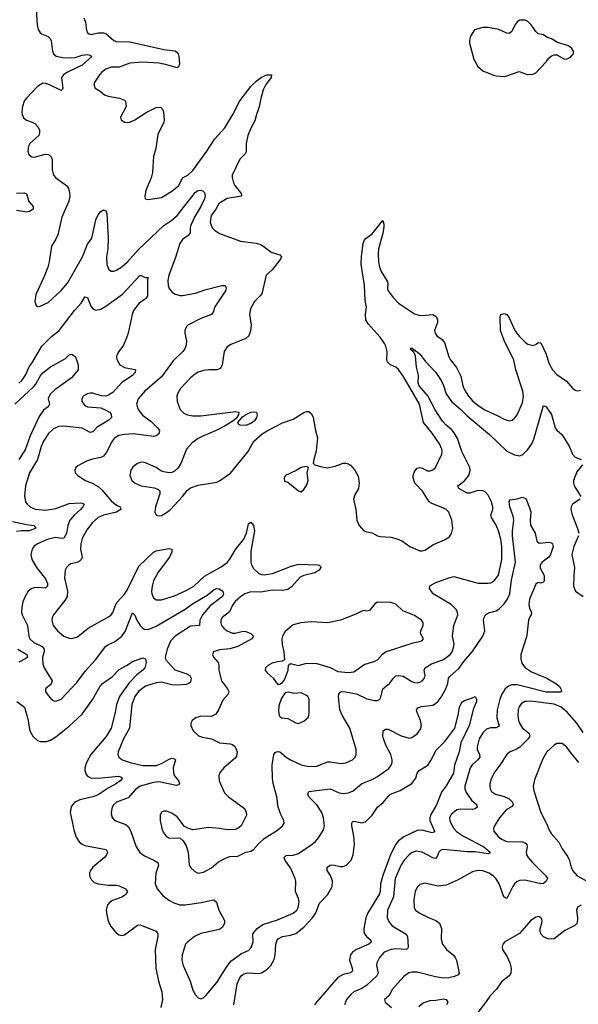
# Model space of a CAD drawing. Header units: inches. Extents: x 1550315 to 1685896, y 510706 to 640504.
# Tile 347 of 452: x 1636155 to 1640393, y 601795 to 609269. Entities that reach past the tile are written whole.
import ezdxf

# ---------------------------------------------------------------- set-up
doc = ezdxf.new("R2010")
doc.units = ezdxf.units.IN
doc.header["$MEASUREMENT"] = 0
doc.layers.add('B6630', color=7, linetype='Continuous')
doc.layers.add('B6640', color=7, linetype='Continuous')

msp = doc.modelspace()

# ---------------------------------------------------------------- linework, layer by layer
at = {"layer": 'B6630', "color": 5}
for points, elevation in [([(1636281.4, 609350), (1636286.6, 609230), (1636295.2, 609195.2), (1636309.5, 609169.5), (1636320.6, 609160.6), (1636370, 609140.9), (1636384.9, 609130), (1636393.4, 609110), (1636403.1, 609030), (1636411.8, 609010), (1636432.7, 608992.7), (1636481.4, 608981.4), (1636550, 608978.9), (1636577.3, 608982.7), (1636630, 608999.5), (1636670, 609003.9), (1636690, 608999.5), (1636703, 608990), (1636630, 608923.6), (1636518, 608870), (1636487.4, 608850), (1636471.6, 608830), (1636482.4, 608750), (1636479.5, 608740.5), (1636470, 608732.3), (1636376.9, 608776.9), (1636350, 608785.8), (1636330, 608786.6), (1636290, 608761.5), (1636206.7, 608673.3), (1636189.1, 608650), (1636175.3, 608610), (1636170.3, 608570), (1636173.1, 608550), (1636184.2, 608524.2), (1636206.3, 608506.3), (1636250, 608491.8), (1636270, 608480.3), (1636294.2, 608454.2), (1636305.7, 608430), (1636306, 608410), (1636299.5, 608390), (1636232.4, 608330), (1636221.7, 608310), (1636218, 608270), (1636225.5, 608245.5), (1636247.5, 608227.5), (1636265.7, 608225.7), (1636350, 608249), (1636370, 608246.3), (1636390, 608234.9), (1636402.4, 608210), (1636402.6, 608130), (1636412.4, 608090), (1636429.2, 608069.2), (1636509.1, 608009.1), (1636526.4, 607986.4), (1636534.3, 607954.3), (1636534.9, 607930), (1636527.5, 607892.5), (1636474.3, 607770), (1636443.4, 607636.6), (1636430, 607602.7), (1636395.8, 607550), (1636379.5, 607430), (1636368.9, 607390), (1636340.9, 607319.1), (1636276.8, 607183.2), (1636270.7, 607130), (1636279.8, 607099.8), (1636290, 607091), (1636310, 607093.4), (1636370, 607122.4), (1636470, 607213), (1636517.4, 607270), (1636631.3, 607470), (1636670, 607563.7), (1636701.8, 607610), (1636733.5, 607750), (1636750, 607786.7), (1636770, 607812), (1636790, 607824.4), (1636801.6, 607821.6), (1636810, 607817.3), (1636817, 607797), (1636827, 607610), (1636823, 607530), (1636813.8, 607470), (1636816.5, 607410), (1636831.9, 607371.9), (1636850, 607359.3), (1636870, 607359.5), (1636890, 607367.2), (1636930, 607393.7), (1636970, 607429), (1637056.2, 607523.8), (1637250, 607706.7), (1637310, 607747.1), (1637350, 607783), (1637490, 607958.7), (1637510, 607971.3), (1637530, 607975.7), (1637547.5, 607967.5), (1637556.4, 607956.4), (1637562.5, 607930), (1637556.1, 607910), (1637530, 607851.6), (1637484.4, 607775.6), (1637454.8, 607710), (1637448.8, 607690), (1637449.2, 607650), (1637434.6, 607630), (1637390, 607600.2), (1637370, 607569.7), (1637337.3, 607462.7), (1637287, 607330), (1637279, 607290), (1637282.2, 607250), (1637289.5, 607229.5), (1637310, 607202.3), (1637330, 607188.1), (1637370, 607175.5), (1637390, 607174.2), (1637490, 607193), (1637561.1, 607219), (1637690, 607252.4), (1637713.4, 607250), (1637722, 607230), (1637716.1, 607210), (1637634.9, 607090), (1637622.6, 607050), (1637610.2, 607029.8), (1637530, 607001.4), (1637430.6, 606950), (1637420.9, 606939.1), (1637408, 606910), (1637408.2, 606890), (1637421.1, 606830), (1637418.5, 606801.5), (1637407, 606770), (1637392, 606750), (1637320.1, 606679.9), (1637230, 606558.3), (1637105.7, 606450), (1637053.1, 606390), (1637041.7, 606350), (1637054.3, 606310), (1637087.7, 606267.7), (1637150, 606220.2), (1637201.3, 606170), (1637214.9, 606150), (1637210, 606126), (1637190.8, 606110), (1637174.1, 606105.9), (1637015.6, 606124.4), (1636950, 606120.6), (1636908.4, 606111.6), (1636872.9, 606090), (1636856.5, 606070), (1636814.8, 605985.2), (1636790, 605956.1), (1636770, 605946), (1636706.4, 605933.6), (1636661.7, 605918.3), (1636596.7, 605883.3), (1636581, 605870), (1636574, 605850), (1636577.3, 605830), (1636595.5, 605810), (1636655.5, 605770), (1636710, 605748.1), (1636750, 605725.2), (1636779.2, 605699.2), (1636850, 605617.6), (1636890, 605583.7), (1636917.3, 605570), (1636922, 605550), (1636890.8, 605530), (1636790, 605506.9), (1636750.7, 605489.3), (1636707, 605453), (1636663.9, 605396.1), (1636629.6, 605330.4), (1636618.3, 605290), (1636616.6, 605250), (1636628.1, 605190), (1636621.8, 605170), (1636610, 605157.7), (1636591.3, 605148.7), (1636542.8, 605137.2), (1636530.6, 605130), (1636510.3, 605109.7), (1636499.5, 605090), (1636494.6, 605030), (1636517.4, 604930), (1636514.3, 604890), (1636498.8, 604861.2), (1636412.4, 604750), (1636402, 604730), (1636399.5, 604710), (1636408.7, 604670), (1636442.4, 604630), (1636490.7, 604590), (1636530, 604574), (1636550, 604572.4), (1636594.9, 604585.1), (1636674, 604650), (1636830, 604735.6), (1636848, 604750), (1636861.7, 604770), (1636883.5, 604830), (1636893.8, 604846.2), (1636950, 604907.9), (1636970, 604938.3), (1637060.3, 605119.7), (1637170, 605226.7), (1637190, 605236), (1637290, 605254.4), (1637310.5, 605250), (1637310.3, 605230), (1637292.8, 605190), (1637205.7, 605074.3), (1637171.3, 605010), (1637159.7, 604970), (1637156.5, 604930), (1637158.5, 604910), (1637170, 604880.5), (1637190, 604864.6), (1637230, 604865.8), (1637330, 604896.5), (1637422.1, 604937.9), (1637476.4, 604970), (1637556.3, 605043.7), (1637684.6, 605115.4), (1637730, 605148.7), (1637750, 605174.4), (1637792.2, 605247.8), (1637855, 605325), (1637876.4, 605370), (1637890, 605441), (1637910, 605455.5), (1637930.2, 605430), (1637935.8, 605390), (1637910, 605235.3), (1637907.8, 605150), (1637913.8, 605130), (1637930, 605103.6), (1637970, 605065.2), (1637990, 605056.8), (1638010, 605054.8), (1638074.5, 605065.5), (1638210, 605118.5), (1638270, 605135.6), (1638414, 605130), (1638427.1, 605127.1), (1638436.8, 605116.8), (1638438.8, 605110), (1638427.3, 605090), (1638394, 605070), (1638310, 605050.9), (1638282.5, 605037.5), (1638216.9, 604963.1), (1638190, 604943.5), (1638150, 604935), (1638070, 604939.5), (1637984.3, 604924.3), (1637910, 604925.5), (1637863.7, 604910), (1637830, 604888.7), (1637790, 604852.3), (1637770, 604824.2), (1637746.4, 604773.6), (1637691.7, 604730), (1637681.3, 604710), (1637680.2, 604690), (1637686.9, 604670), (1637703.2, 604650), (1637730, 604628.6), (1637770, 604612), (1637790, 604611.1), (1637850, 604626.5), (1637870, 604625.4), (1637908.2, 604610), (1637928.5, 604590), (1637915.8, 604570), (1637809.6, 604510.5), (1637750, 604494.2), (1637670, 604484.7), (1637626, 604470), (1637617.3, 604450), (1637624.9, 604430), (1637660.3, 604390), (1637665.7, 604370), (1637665.7, 604330), (1637686.3, 604250), (1637733.1, 604190), (1637742.6, 604170), (1637737, 604150), (1637695.5, 604104.5), (1637664, 604030), (1637642.4, 603997.6), (1637610, 603978.7), (1637530, 603982.4), (1637491, 603970), (1637462.8, 603950), (1637453.4, 603930), (1637454.4, 603910), (1637470.4, 603870), (1637512.3, 603832.3), (1637542.4, 603822.4), (1637610, 603810.3), (1637670, 603779.5), (1637753.1, 603773.1), (1637770, 603767), (1637790.3, 603750), (1637805.7, 603710), (1637800.5, 603679.5), (1637790, 603662.9), (1637704.9, 603590), (1637670.8, 603550), (1637664.9, 603530), (1637667.7, 603490), (1637710, 603400.7), (1637740.7, 603370), (1637861.7, 603281.7), (1637873.9, 603253.9), (1637876, 603230), (1637834.4, 603150), (1637810.2, 603129.8), (1637790, 603122.3), (1637730, 603119.8), (1637668, 603130), (1637590, 603136), (1637470, 603119.7), (1637431, 603131), (1637405.3, 603145.3), (1637350, 603218.7), (1637310, 603246), (1637270, 603259.6), (1637250, 603260.9), (1637230, 603253.2), (1637220.5, 603230), (1637220.4, 603190), (1637232.4, 603130), (1637242.5, 603102.5), (1637266, 603070), (1637290, 603055.3), (1637370, 603059.3), (1637396.7, 603036.7), (1637418.5, 602998.5), (1637434.4, 602950), (1637442, 602850), (1637453, 602830), (1637482.9, 602802.9), (1637510, 602790.4), (1637550, 602797.6), (1637609.3, 602830), (1637664.7, 602875.2), (1637715.5, 602904.5), (1637750, 602915.6), (1637810, 602919.6), (1637870, 602950.4), (1637910, 602957.1), (1637930, 602970.5), (1637966.7, 603013.3), (1638010, 603052.4), (1638110, 603115.5), (1638149.4, 603150), (1638160.9, 603170), (1638159.5, 603190), (1638135.4, 603235.4), (1638116.9, 603290), (1638106, 603370), (1638078.5, 603470), (1638073.1, 603510), (1638070.7, 603610), (1638082.8, 603690), (1638093, 603707), (1638110, 603714.9), (1638130, 603710.2), (1638176.9, 603670), (1638210, 603649.2), (1638290, 603611.4), (1638350, 603599.6), (1638410, 603603.1), (1638490, 603634), (1638510, 603635.3), (1638590, 603621.5), (1638630, 603627.6), (1638680.9, 603650), (1638699.5, 603670), (1638707.3, 603690), (1638707.3, 603730), (1638661, 603890), (1638601.8, 603990), (1638585, 604030), (1638574.4, 604130), (1638577.2, 604150), (1638590, 604166.3), (1638611, 604170), (1638710, 604150.8), (1638790, 604113.6), (1638850, 604099.6), (1638870, 604101.3), (1638888.1, 604111.9), (1638894.9, 604125.1), (1638911.1, 604190), (1638962, 604230), (1638990.7, 604269.3), (1639010, 604287.4), (1639030, 604291.3), (1639064.5, 604284.4), (1639130, 604244.4), (1639150, 604237.3), (1639170, 604235.3), (1639190, 604239.6), (1639210, 604250.4), (1639226.6, 604270), (1639232.1, 604290), (1639224.2, 604330), (1639232.1, 604350), (1639280.5, 604379.5), (1639370, 604412.8), (1639421.6, 604450), (1639435.2, 604470), (1639449, 604510), (1639451.2, 604531.2), (1639439.8, 604590), (1639440.4, 604610), (1639449.8, 604670.2), (1639478.7, 604750), (1639476.8, 604770), (1639468.4, 604790), (1639428, 604830), (1639291.8, 604910), (1639265.1, 604950), (1639268, 604972), (1639306.5, 604993.5), (1639410, 605033.1), (1639450, 605041.2), (1639632.6, 604992.6), (1639710, 604990.8), (1639730, 604994.6), (1639752.8, 605007.2), (1639786.7, 605053.3), (1639814.1, 605170), (1639812.6, 605270), (1639804.7, 605324.7), (1639788.6, 605388.6), (1639770, 605433), (1639735.3, 605490), (1639730.9, 605510), (1639745.7, 605550), (1639746, 605570), (1639734.6, 605610), (1639710, 605658.7), (1639690, 605682), (1639672, 605692), (1639630, 605695.7), (1639570, 605673.8), (1639550, 605674.8), (1639486, 605710), (1639478.4, 605730), (1639530, 605767.7), (1639561.8, 605810), (1639573.2, 605846.8), (1639569.8, 605870), (1639510.3, 605990.3), (1639475.8, 606090), (1639452.6, 606132.6), (1639435.1, 606155.1), (1639390, 606191.3), (1639362.2, 606222.2), (1639308.3, 606308.3), (1639252.9, 606412.9), (1639186.4, 606490), (1639179, 606510), (1639180.2, 606570), (1639167, 606630), (1639157.6, 606717.6), (1639145.3, 606745.3), (1639137.2, 606750), (1639138, 606758), (1639130, 606759), (1639121.2, 606770), (1639123.7, 606776.3), (1639130, 606777.3), (1639141, 606770), (1639142, 606762), (1639150, 606762.8), (1639154.7, 606754.7), (1639170, 606748), (1639190, 606730.3), (1639233, 606673), (1639313, 606590), (1639353.8, 606530), (1639371.8, 606491.8), (1639391.6, 606430), (1639431.4, 606371.4), (1639503, 606310), (1639550, 606261.7), (1639719.6, 606119.6), (1639850, 605994), (1639910, 605964.9), (1639950, 605959), (1639972.5, 605967.5), (1640000, 605996.2)], 560), ([(1636643, 609283), (1636655.6, 609250), (1636661.3, 609190), (1636670.2, 609170.2), (1636681.1, 609161.1), (1636696.5, 609156.5), (1636750.6, 609169.4), (1636790, 609169.5), (1636810, 609163), (1636870, 609111.6), (1636890, 609103.8), (1636990, 609100.1), (1637250, 609042.1), (1637332.3, 609032.3), (1637345.5, 609025.5), (1637356.4, 609010), (1637363.8, 608990), (1637368.1, 608931.9), (1637360.7, 608910), (1637350, 608903.6), (1637261.2, 608930), (1637210, 608938.2), (1637086.3, 608946.3), (1636990, 608939.8), (1636910, 608909.7), (1636850, 608908.2), (1636810, 608893.3), (1636778, 608870), (1636760.5, 608850), (1636720.7, 608790), (1636719.1, 608770), (1636726.8, 608750), (1636766.4, 608726.4), (1636798.7, 608698.7), (1636827.5, 608687.5), (1636913.7, 608673.7), (1636950, 608658.8), (1636958.8, 608650), (1636962.8, 608610), (1636918.8, 608530), (1636926, 608510), (1636950, 608491), (1636970, 608487.3), (1636990, 608490.8), (1637030, 608508), (1637115.8, 608564.2), (1637190, 608602.4), (1637224.5, 608604.5), (1637239.1, 608590), (1637245.5, 608570), (1637252.5, 608507.5), (1637248.2, 608490), (1637202.4, 608397.6), (1637188.3, 608291.7), (1637169.2, 608230), (1637163.2, 608110), (1637152, 608068), (1637113.2, 607973.2), (1637105.5, 607930), (1637108, 607908), (1637130, 607904), (1637230, 607920.3), (1637310, 607967.4), (1637363, 608010), (1637390.7, 608069.3), (1637431.2, 608090), (1637470, 608124.7), (1637575.3, 608270), (1637635.8, 608364.2), (1637710.7, 608449.3), (1637772.8, 608550), (1637825.8, 608654.2), (1637910, 608761.8), (1637950, 608801.8), (1637990, 608833), (1638030, 608851.2), (1638064.7, 608850), (1638063.1, 608830), (1638022.4, 608777.6), (1638002.6, 608737.4), (1637983.8, 608670), (1637972.8, 608607.2), (1637951.4, 608550), (1637939.1, 608500.9), (1637910, 608446.6), (1637886.7, 608390), (1637873.4, 608330), (1637874.1, 608265.9), (1637866.5, 608250), (1637825.4, 608210), (1637768.4, 608090), (1637766.7, 608070), (1637777.1, 608030), (1637786.8, 608010), (1637836.5, 607950), (1637837.1, 607930), (1637730, 607912.4), (1637677.7, 607882.3), (1637665.3, 607870), (1637643.2, 607830), (1637610, 607785.6), (1637604.2, 607770), (1637601.1, 607730), (1637614.9, 607690), (1637632.7, 607670), (1637670, 607645.7), (1637830, 607588.4), (1637950, 607571.3), (1637982.3, 607562.3), (1638008.3, 607548.3), (1638063.6, 607503.6), (1638130, 607483), (1638140.4, 607470), (1638134.9, 607450), (1638071.8, 607370), (1638025.5, 607330), (1637991.1, 607188.9), (1637978.4, 607170), (1637935.5, 607130), (1637905.8, 607074.2), (1637898, 607030), (1637910.7, 606950), (1637906.2, 606906.2), (1637893.7, 606870), (1637870, 606848.7), (1637757.3, 606802.7), (1637730, 606786.6), (1637706.7, 606750), (1637692.3, 606647.7), (1637678.2, 606621.8), (1637650.2, 606609.8), (1637590, 606610.9), (1637550, 606605.3), (1637510, 606593.3), (1637490, 606581.7), (1637450.4, 606550), (1637375.3, 606470), (1637353.7, 606430), (1637348.5, 606410), (1637350.4, 606370), (1637372.4, 606310), (1637401.6, 606281.6), (1637428.4, 606268.4), (1637470, 606260.7), (1637530, 606261), (1637795.6, 606295.6), (1637818, 606290), (1637816, 606270), (1637797.5, 606242.5), (1637776.1, 606223.9), (1637714.8, 606185.2), (1637645.7, 606150), (1637548.9, 606110), (1637510, 606089.8), (1637464, 606056), (1637420.8, 606010), (1637378.9, 605901.1), (1637355.2, 605864.8), (1637330, 605841.1), (1637310, 605831.1), (1637290, 605829.6), (1637250, 605835.6), (1637225.1, 605845.1), (1637190, 605869.4), (1637110, 605905.6), (1637090, 605909.6), (1637070, 605907), (1637050, 605900.9), (1637032.1, 605887.9), (1637010.4, 605869.6), (1636999.1, 605850), (1636990.6, 605810), (1637004.9, 605770), (1637030.8, 605750), (1637076, 605730), (1637175.8, 605715.8), (1637204.4, 605704.4), (1637215.2, 605695.2), (1637218.8, 605690), (1637218, 605670), (1637186, 605570), (1637180.5, 605530), (1637190, 605507.7), (1637210, 605502.4), (1637230, 605505.7), (1637270, 605527.6), (1637298.9, 605550), (1637390, 605648.4), (1637425.9, 605694.1), (1637450, 605714.4), (1637510, 605736.5), (1637650, 605759.5), (1637670, 605768.7), (1637754.1, 605825.9), (1637887.7, 605992.3), (1637931, 606069), (1637995.3, 606124.7), (1638032, 606148), (1638150, 606207.7), (1638230, 606235.5), (1638310, 606287.3), (1638330, 606294.8), (1638350, 606294.8), (1638370, 606278), (1638382.8, 606250), (1638399.1, 606150), (1638415.2, 606095.2), (1638405.8, 605994.2), (1638386, 605930), (1638382, 605902), (1638394, 605890), (1638436.8, 605876.8), (1638490, 605868), (1638550, 605880.5), (1638610, 605902), (1638630, 605902), (1638650, 605897.3), (1638666.2, 605886.2), (1638698.8, 605850), (1638723.5, 605803.5), (1638731, 605750), (1638726, 605710), (1638696.8, 605663.2), (1638688.2, 605630), (1638704.6, 605550), (1638713.8, 605470), (1638731.5, 605430), (1638767.2, 605390), (1638790, 605380.2), (1638830, 605374.4), (1638870, 605351.3), (1638890, 605344.9), (1638970, 605339.6), (1639026.3, 605326.3), (1639060.5, 605310), (1639116.3, 605270), (1639190, 605235.8), (1639210, 605235.8), (1639230, 605242.6), (1639293.7, 605286.3), (1639379, 605321), (1639415.8, 605344.2), (1639431.5, 605368.5), (1639440.5, 605410), (1639435.1, 605470), (1639410, 605529.5), (1639390, 605549.7), (1639370, 605561.7), (1639277.8, 605597.8), (1639260.7, 605610), (1639212.6, 605690), (1639152.8, 605750), (1639140.4, 605790), (1639141.1, 605810), (1639150, 605838.8), (1639170, 605863.8), (1639190, 605868.5), (1639210, 605864.9), (1639250, 605844.9), (1639270, 605845.3), (1639290, 605852.4), (1639309.6, 605870), (1639357.7, 605970), (1639361, 605990), (1639358, 606010), (1639339.2, 606050), (1639285.3, 606130), (1639218.4, 606210), (1639188.5, 606350), (1639070, 606555.6), (1639030, 606613.3), (1639009.5, 606630), (1638967.3, 606650), (1638946.3, 606670), (1638941.7, 606690), (1638943.1, 606750), (1638934.2, 606790), (1638924.1, 606810), (1638890, 606859.8), (1638799.1, 606959), (1638782, 606990), (1638778.8, 607030), (1638787.3, 607087.3), (1638776.6, 607136.6), (1638772, 607250), (1638746.6, 607413.4), (1638748.1, 607471.9), (1638760.4, 607570), (1638770, 607594), (1638783.7, 607610), (1638830, 607643.8), (1638910, 607744.7), (1638917.7, 607717.7), (1638917.3, 607697.3), (1638910, 607646), (1638878, 607530), (1638874.5, 607490), (1638877.4, 607430), (1638884.6, 607390), (1638896.9, 607356.9), (1638944.1, 607284.1), (1638948.4, 607270), (1638945.9, 607225.9), (1638952, 607210), (1638990, 607159.6), (1639030, 607116.5), (1639150, 607037.3), (1639186, 607026), (1639210, 607023.9), (1639290, 607031.6), (1639314.9, 607014.9), (1639324.2, 606990), (1639324.2, 606970), (1639302.3, 606910), (1639307, 606890), (1639320.5, 606870), (1639361, 606841), (1639378.8, 606818.8), (1639410.2, 606710), (1639420.9, 606690), (1639470, 606628.4), (1639502.4, 606562.4), (1639518.5, 606490), (1639530, 606459.5), (1639559.3, 606410), (1639590, 606375.4), (1639630, 606342.5), (1639680.3, 606310), (1639783, 606263), (1639830, 606236), (1639870, 606224.6), (1639891.8, 606230), (1639910, 606243.7), (1639930, 606268.4), (1639970, 606360.7), (1639977.1, 606410), (1639972.5, 606450), (1639920.7, 606610), (1639904.2, 606684.2), (1639830, 606833.3), (1639803.7, 606910), (1639799.5, 607010), (1639806.6, 607030), (1639830, 607039.3), (1639850, 607030.4), (1639870, 607006), (1639911.2, 606910), (1639941.8, 606870), (1639990, 606821.5), (1640000, 606813.9)], 580), ([(1640000, 609260.3), (1639990, 609266), (1639950, 609264.5), (1639930, 609253.2), (1639911.7, 609228.3), (1639890, 609179.3), (1639870, 609164.5), (1639850, 609167.6), (1639790, 609194.3), (1639710.5, 609209.5), (1639670, 609209.2), (1639606.8, 609193.2), (1639574.8, 609145.2), (1639567.3, 609112.7), (1639567.3, 609090), (1639600.7, 608970), (1639630, 608914.8), (1639670, 608881.6), (1639750, 608847.7), (1639770, 608842), (1639830, 608838), (1639850, 608842), (1639945.2, 608874.8), (1640000, 608856.1)], 620), ([(1636130, 607952), (1636190, 607954), (1636206.1, 607946.1), (1636224.7, 607890), (1636258.7, 607850), (1636257.6, 607830), (1636230, 607812.3), (1636210, 607807.9), (1636130, 607819.5)], 540), ([(1636149.8, 606510), (1636171.4, 606530), (1636198.4, 606570), (1636226.4, 606633.6), (1636252.9, 606670), (1636324.1, 606790), (1636397.1, 606862.9), (1636455, 606910), (1636570, 607060.3), (1636622.6, 607117.4), (1636650, 607164.9), (1636670, 607160.7), (1636694.6, 607094.6), (1636710, 607073.4), (1636730, 607064), (1636770, 607071.1), (1636810, 607095.2), (1636934.7, 607185.3), (1637070, 607330.7), (1637110, 607311.3), (1637130.8, 607310.8), (1637124.7, 607295.3), (1637124.2, 607170), (1637110.5, 607150), (1637062.9, 607117.1), (1637019.7, 607060.3), (1637008.1, 607030), (1636977.7, 606890), (1636966, 606854), (1636942.7, 606797.3), (1636907.2, 606750), (1636895.3, 606730), (1636890.3, 606710), (1636891.8, 606690), (1636914, 606650), (1636949.3, 606629.3), (1637030, 606614.4), (1637034.4, 606610), (1637030.3, 606590), (1637010, 606567.7), (1636930, 606513.8), (1636860.7, 606439.3), (1636830, 606418.3), (1636810, 606412.2), (1636773.3, 606413.3), (1636710, 606433.5), (1636690, 606434), (1636670, 606429.6), (1636637.3, 606410), (1636626, 606390), (1636626.7, 606370), (1636650, 606340.4), (1636670, 606329.2), (1636770, 606321.8), (1636810, 606305.8), (1636837, 606290), (1636850, 606274.4), (1636851.5, 606250), (1636832.2, 606230), (1636743.5, 606176.5), (1636710, 606141), (1636690, 606135.1), (1636630, 606167.3), (1636490, 606182.9), (1636450, 606181.8), (1636410, 606161.5), (1636372.9, 606127.2), (1636336.5, 606070), (1636319.4, 606030), (1636289.4, 605930), (1636230.1, 605829.9), (1636199.4, 605730), (1636192, 605652), (1636199, 605610), (1636211.7, 605590), (1636234.4, 605570), (1636273.4, 605553.4), (1636350, 605546.3), (1636430, 605559.5), (1636530, 605596.1), (1636620.2, 605600.2), (1636630, 605599.6), (1636644.9, 605590), (1636635.2, 605570), (1636617.1, 605550), (1636571, 605510), (1636536, 605470), (1636520.2, 605430), (1636510, 605367.3), (1636490, 605334.2), (1636470, 605329.8), (1636430, 605338.8), (1636370, 605325), (1636290.3, 605290), (1636263.6, 605270), (1636249.1, 605250), (1636239.1, 605210), (1636248.3, 605170), (1636283.5, 605110), (1636350, 605024.9), (1636365.7, 604990), (1636366.7, 604970), (1636350, 604954.2), (1636290, 604959.6), (1636264.2, 604955.8), (1636247.2, 604950), (1636220.2, 604930), (1636195.5, 604890), (1636179.5, 604850), (1636170.8, 604810), (1636169.5, 604770), (1636173.2, 604750), (1636214.2, 604670), (1636223.7, 604590), (1636231.8, 604570), (1636261.7, 604541.8), (1636325.2, 604510), (1636340.5, 604490), (1636340.8, 604470), (1636328.3, 604430), (1636330, 604376.3), (1636343.5, 604343.5), (1636400.7, 604250), (1636395.2, 604224.8), (1636351.3, 604190), (1636350.8, 604170), (1636370, 604138.8), (1636390, 604117.3), (1636410, 604102), (1636430, 604096.3), (1636470, 604110.6), (1636590, 604238), (1636654, 604326), (1636731.1, 604408.9), (1636807.9, 604512.1), (1636830, 604526.8), (1636875, 604545), (1636930.4, 604589.6), (1636954.8, 604625.2), (1637010, 604767.3), (1637030, 604748.2), (1637044.8, 604710), (1637070, 604669.2), (1637090, 604649.2), (1637102.9, 604642.9), (1637130, 604640.6), (1637190, 604666), (1637410, 604792.9), (1637466.6, 604833.4), (1637578.4, 604901.6), (1637630, 604943), (1637650, 604950.8), (1637668.1, 604948.1), (1637695.3, 604930), (1637701.8, 604910), (1637694.6, 604890), (1637601.6, 604818.4), (1637541.1, 604750), (1637521.7, 604710), (1637518.4, 604670), (1637450, 604664.6), (1637333.6, 604590), (1637300.1, 604550), (1637273.8, 604490), (1637260.2, 604430), (1637263.5, 604410), (1637333, 604333), (1637422.8, 604302.8), (1637445.7, 604290), (1637455.5, 604270), (1637450, 604240.7), (1637439.3, 604230), (1637417.1, 604222.9), (1637350, 604217.9), (1637310, 604220.8), (1637230, 604238.9), (1637190, 604235.9), (1637110, 604210.6), (1637056.5, 604170), (1637028.6, 604130), (1637007.1, 604070), (1636987.8, 603890), (1636943.8, 603810), (1636902.8, 603710), (1636900.3, 603690), (1636908.2, 603670), (1636933, 603650), (1636993, 603630), (1637090, 603606.8), (1637192.4, 603607.6), (1637236, 603624), (1637290, 603655.8), (1637310, 603663.1), (1637330, 603659.1), (1637337.1, 603650), (1637320.3, 603590), (1637322.8, 603550), (1637330.3, 603530), (1637360.3, 603490), (1637368, 603470), (1637359.9, 603460.1), (1637344.7, 603455.3), (1637210, 603483), (1637170, 603478), (1637070, 603449.8), (1637034.2, 603425.8), (1636977.2, 603362.8), (1636888.8, 603330), (1636867.8, 603310), (1636857.8, 603290), (1636848.9, 603250), (1636855.4, 603215.4), (1636870, 603197.6), (1636890, 603183.6), (1636959.5, 603159.5), (1636980.7, 603140.7), (1636995, 603115), (1637039.7, 602990), (1637067.7, 602947.7), (1637101.3, 602921.3), (1637172.4, 602890), (1637203.1, 602870), (1637207.9, 602850), (1637189.2, 602790), (1637184.2, 602710), (1637198, 602670), (1637241.1, 602621.1), (1637285.9, 602585.9), (1637323.7, 602563.7), (1637370, 602550.2), (1637410, 602549.2), (1637532.4, 602567.6), (1637628.2, 602588.2), (1637648.7, 602568.7), (1637665.3, 602510), (1637708.5, 602430), (1637708.5, 602410), (1637697.2, 602382.8), (1637670, 602362.9), (1637530, 602332.8), (1637482.4, 602310), (1637430, 602269.4), (1637413, 602250), (1637387.6, 602170), (1637386.5, 602130), (1637395.3, 602090), (1637447.4, 601970), (1637470, 601902.8), (1637490, 601866), (1637510, 601842.8), (1637530, 601837.3), (1637539.5, 601840.5), (1637550, 601844), (1637570, 601862.8), (1637650, 601960.4), (1637723.4, 602076.6), (1637758.3, 602121.7), (1637839.1, 602180.9), (1637890, 602203.8), (1637903.8, 602216.2), (1637913.3, 602230), (1637927.3, 602270), (1637925.1, 602330), (1637956, 602370), (1638000.6, 602399.4), (1638110, 602435.4), (1638230, 602486), (1638257.4, 602510), (1638268.8, 602530), (1638275.2, 602570), (1638270, 602598), (1638248.5, 602650), (1638249.7, 602729.7), (1638245.4, 602750), (1638209.6, 602830), (1638170, 602887.3), (1638162.4, 602910), (1638176.3, 602923.7), (1638230, 602926.9), (1638270, 602939.6), (1638375.4, 603010), (1638399.7, 603030), (1638422, 603058), (1638460.8, 603119.2), (1638468.5, 603150), (1638459.8, 603210), (1638447.7, 603250), (1638410, 603308), (1638349.7, 603370), (1638340.5, 603390), (1638349.3, 603410), (1638510, 603431.3), (1638578.9, 603398.9), (1638610, 603394.9), (1638650, 603399.6), (1638685.3, 603414.7), (1638751.8, 603470), (1638830, 603501.2), (1638870, 603523.2), (1638955.7, 603584.3), (1638974.3, 603610), (1638980.4, 603630), (1638980.4, 603650), (1638970.9, 603690), (1638935.5, 603755.5), (1638914.6, 603810), (1638909.8, 603830.2), (1638914, 603870), (1638930, 603884), (1638950, 603882.9), (1639050, 603832.2), (1639110, 603816), (1639130, 603819.3), (1639170, 603848), (1639197, 603883), (1639204.7, 603910), (1639196, 603950), (1639169.8, 604010), (1639166.9, 604030), (1639174.7, 604045.2), (1639203.6, 604056.4), (1639290, 604066.2), (1639310, 604076.9), (1639330, 604095.5), (1639353.4, 604126.6), (1639388.4, 604190), (1639403.2, 604230), (1639409.8, 604270), (1639417.7, 604282.3), (1639490, 604346.4), (1639524, 604396), (1639587.8, 604470), (1639669.8, 604590), (1639685.1, 604630), (1639675.1, 604710), (1639678.5, 604730), (1639688.5, 604750), (1639713.1, 604766.9), (1639770, 604782.4), (1639790, 604793.6), (1639830, 604833.6), (1639853.6, 604866.4), (1639873, 604910), (1639886.2, 605013.8), (1639918.1, 605150), (1639893.6, 605350), (1639893.4, 605390), (1639903.7, 605470), (1639898.9, 605498.9), (1639873.3, 605570), (1639868.2, 605611.8), (1639876.9, 605623.1), (1639930, 605631.1), (1639970, 605644.2), (1639994.9, 605634.9), (1640000, 605622.7)], 540), ([(1636118.9, 606350), (1636259, 606481), (1636277.6, 606502.4), (1636310, 606563.6), (1636330, 606587.7), (1636390, 606632.9), (1636502, 606698), (1636530, 606726), (1636550.6, 606730.6), (1636578, 606710), (1636598.8, 606650), (1636598.8, 606610), (1636548.5, 606550), (1636421, 606459), (1636390.2, 606430), (1636378, 606410), (1636372.3, 606390), (1636380.3, 606350), (1636372.4, 606330), (1636335.4, 606304.6), (1636302.4, 606257.6), (1636235.7, 606110), (1636196.5, 606003.5), (1636149.7, 605930)], 520), ([(1636100.7, 605460.7), (1636210, 605436.1), (1636262.8, 605430), (1636277.6, 605410), (1636230.6, 605390), (1636170, 605389.9), (1636130, 605383.2)], 520), ([(1640000, 604584.8), (1639958.3, 604450), (1639956.6, 604416.6), (1639965, 604385), (1639991.5, 604350), (1640000, 604344.5)], 540), ([(1636141, 604490), (1636209.2, 604450), (1636213.2, 604430), (1636201, 604419), (1636147.9, 604392.1)], 520), ([(1636133, 604093), (1636191.2, 604050), (1636217.9, 603957.9), (1636231.8, 603870), (1636254.4, 603830), (1636290, 603798.2), (1636310, 603790.2), (1636359, 603790), (1636390, 603799.7), (1636430, 603825), (1636530, 603905.2), (1636630, 603997.2), (1636710, 604110.3), (1636765.3, 604210), (1636783.5, 604230), (1636858.1, 604281.9), (1636910, 604336.4), (1636970.9, 604369.1), (1637010, 604397.1), (1637090, 604425.5), (1637110, 604418), (1637113.8, 604390), (1637105.3, 604350), (1637089, 604330), (1637044.7, 604295.3), (1636985.6, 604234.4), (1636913.2, 604130), (1636890.5, 604070), (1636880.5, 604010), (1636848.9, 603890), (1636812.1, 603827.9), (1636696.2, 603690), (1636661.9, 603630), (1636649.4, 603590), (1636648.6, 603568.6), (1636658.9, 603538.9), (1636670, 603526.4), (1636694.5, 603514.5), (1636750, 603510.1), (1636905.2, 603525.2), (1636921.5, 603521.5), (1636934.6, 603510), (1636916.9, 603490), (1636889.2, 603470), (1636825.6, 603434.4), (1636750, 603383.7), (1636710, 603368.6), (1636612.2, 603347.8), (1636574.3, 603330), (1636555.2, 603310), (1636546.7, 603293.3), (1636539.4, 603250), (1636568, 603108), (1636584, 603064), (1636607.2, 603027.2), (1636629.1, 603009.1), (1636650, 603001.2), (1636810.1, 602970.2), (1636820.9, 602950), (1636813.8, 602930), (1636799.6, 602910), (1636710, 602835.8), (1636691.8, 602810), (1636684.6, 602790), (1636684.6, 602770), (1636699.2, 602739.2), (1636720.3, 602720.3), (1636750.1, 602710.1), (1636830, 602699), (1636890, 602698.6), (1636910, 602694.4), (1636958.8, 602670), (1636971.9, 602651.9), (1636961.6, 602630), (1636950, 602620.5), (1636930, 602608.4), (1636858.2, 602581.8), (1636839.5, 602570), (1636822.6, 602550), (1636811.6, 602510), (1636815.4, 602475.4), (1636826.8, 602426.8), (1636850, 602382), (1636890, 602334), (1636910, 602320.7), (1636930, 602316.3), (1636950, 602323), (1637050, 602395.3), (1637070, 602398.9), (1637190, 602350.3), (1637202.4, 602330), (1637203.1, 602310), (1637182.8, 602210), (1637188.4, 602070), (1637207.3, 601970), (1637234.7, 601890), (1637239.6, 601830), (1637226.5, 601770)], 520), ([(1640000, 604201.2), (1639930, 604218.9), (1639890, 604220.4), (1639862.9, 604210), (1639839.4, 604190), (1639812.6, 604150), (1639797.2, 604110), (1639776.8, 604030), (1639774.6, 603970), (1639793, 603907), (1639770, 603892.8), (1639727, 603893), (1639697.9, 603882.1), (1639670, 603854.8), (1639642.5, 603810), (1639625.5, 603750), (1639626.3, 603730), (1639643.8, 603690), (1639645.6, 603670), (1639632.2, 603650), (1639587.4, 603612.6), (1639571.8, 603590), (1639532.6, 603450), (1639532.5, 603430), (1639543.6, 603403.6), (1639584.2, 603344.2), (1639624.2, 603310), (1639627.2, 603290), (1639610, 603277.6), (1639590, 603272.7), (1639503.4, 603276.6), (1639473, 603270), (1639430, 603236.4), (1639416.1, 603210), (1639418, 603190), (1639426.2, 603170), (1639450.2, 603130), (1639470, 603106.7), (1639522.4, 603070), (1639677.5, 602990), (1639724.4, 602950), (1639719, 602941), (1639710, 602938), (1639611.9, 602951.9), (1639550, 602952.7), (1639370.9, 602969.1), (1639350, 602963.5), (1639334.9, 602950), (1639323.4, 602916.6), (1639310, 602902), (1639290, 602905.6), (1639210, 602949.8), (1639164, 602956), (1639133.3, 602946.7), (1639110, 602929.8), (1639073.2, 602890), (1639050, 602852.6), (1639005.1, 602750), (1638992.5, 602610), (1638946.6, 602510), (1638942.9, 602450), (1638957.3, 602417.3), (1638981.7, 602390), (1639088.2, 602328.2), (1639096.5, 602310), (1639102, 602230), (1639099.1, 602220.9), (1639090, 602209.8), (1639010, 602214.6), (1638974, 602210), (1638919.6, 602190), (1638884, 602150), (1638863.9, 602110), (1638861.2, 602090), (1638874.1, 602030), (1638864.6, 602010), (1638790, 601938.6), (1638750, 601915.2), (1638690.3, 601890), (1638667.8, 601870), (1638634.7, 601830), (1638620.2, 601790)], 540), ([(1637780.3, 601790), (1637805.5, 601950), (1637822.3, 601990), (1637836.1, 602010), (1637855.3, 602024.7), (1637886.4, 602033.6), (1637971.1, 602028.9), (1637990, 602034.5), (1638030, 602059.7), (1638060.2, 602090), (1638086.2, 602133.8), (1638093.8, 602170), (1638098.8, 602250), (1638111.5, 602288.5), (1638150, 602308.2), (1638210, 602319.3), (1638250, 602333.2), (1638310, 602380.6), (1638375.8, 602450), (1638401, 602490), (1638430, 602562.4), (1638490, 602626.5), (1638525.6, 602690), (1638528.7, 602730), (1638512.1, 602772.1), (1638487.8, 602810), (1638487.2, 602832.8), (1638509.3, 602850), (1638530, 602854), (1638590, 602840.2), (1638610, 602839.7), (1638634.3, 602850), (1638671.1, 602890), (1638686, 602930), (1638694.8, 603010), (1638689.8, 603070.2), (1638675.6, 603150), (1638675.6, 603170), (1638681.3, 603178.7), (1638690, 603184.4), (1638750, 603172.2), (1638779.7, 603180.3), (1638828.9, 603230), (1638870, 603291.6), (1638913.6, 603326.4), (1638950, 603372.6), (1638969.7, 603390), (1639041.4, 603418.6), (1639129.3, 603470.7), (1639161.4, 603510), (1639172.1, 603550), (1639185.1, 603570), (1639252.8, 603610), (1639275.4, 603644.6), (1639315.4, 603724.6), (1639381, 603790), (1639457.2, 603890), (1639483.1, 603990), (1639491.6, 604050), (1639510, 604087.3), (1639530, 604102), (1639582.7, 604117.3), (1639611, 604131), (1639621, 604110), (1639620.7, 604090), (1639598.8, 604041.2), (1639566.2, 603910), (1639501.5, 603778.5), (1639489.3, 603710), (1639454.4, 603610), (1639445.5, 603550), (1639390, 603453.3), (1639355.2, 603404.8), (1639316.8, 603310), (1639271.8, 603230), (1639266.6, 603210), (1639267.6, 603190), (1639302.6, 603110), (1639298.4, 603101.6), (1639284.7, 603095.3), (1639210, 603116.5), (1639170, 603114.5), (1639070, 603065.3), (1639030, 603034.9), (1639008.5, 603010), (1638970, 602936.1), (1638910, 602773.5), (1638893.6, 602710), (1638891.1, 602650), (1638886, 602634), (1638797.2, 602490), (1638781.9, 602450), (1638766.2, 602370), (1638766.4, 602346.4), (1638771.3, 602330), (1638790, 602307.2), (1638813, 602290), (1638823.8, 602270), (1638803.8, 602250), (1638710.3, 602210), (1638680.7, 602190), (1638665.8, 602170), (1638657.4, 602130), (1638677.1, 602070), (1638680.8, 602050), (1638676.8, 602043.2), (1638665.7, 602034.3), (1638610, 602021.8), (1638570, 601997.2), (1638407.1, 601810), (1638391.3, 601790)], 520), ([(1640000, 604093.1), (1639988, 604092), (1639962.4, 604077.6), (1639945.9, 604054.1), (1639938.2, 604030), (1639934, 603990), (1639940.7, 603950), (1639948.3, 603928.3), (1639970, 603892), (1640000, 603867.3)], 560), ([(1640000, 603797.2), (1639950, 603747), (1639930, 603733.3), (1639871.1, 603708.9), (1639850.3, 603690), (1639799.1, 603610), (1639760, 603560), (1639735.2, 603510), (1639722.8, 603470), (1639721.3, 603450), (1639724.4, 603430), (1639735.3, 603410), (1639764.4, 603390), (1639830.9, 603370.9), (1639870, 603353.2), (1639894.7, 603330), (1639900.3, 603310), (1639885.4, 603294.6), (1639846.3, 603270), (1639795.3, 603210), (1639757.4, 603150), (1639750.3, 603130), (1639752, 603110), (1639782, 603070), (1639810, 603049.1), (1639850, 603030.2), (1639970, 603027.7), (1639990, 603020.7), (1640000, 603012.6)], 560), ([(1640000, 602961.5), (1639997.8, 602950), (1640000, 602937.6)], 560), ([(1640000, 602733.6), (1639990, 602735.8), (1639950, 602733.3), (1639930, 602726.9), (1639910, 602709.7), (1639896.1, 602690), (1639850, 602597), (1639828.3, 602610), (1639792.3, 602710), (1639770, 602746.6), (1639750, 602766.6), (1639716.2, 602790), (1639670, 602808.5), (1639630, 602809.8), (1639590, 602800.4), (1639481.4, 602738.6), (1639390, 602698.8), (1639330, 602691), (1639230, 602714.7), (1639190, 602702.9), (1639170, 602683.7), (1639156, 602650), (1639146.7, 602590), (1639148, 602528), (1639159.3, 602510), (1639185.5, 602490), (1639262, 602450), (1639311.6, 602431.6), (1639339.6, 602410), (1639356.5, 602370), (1639353.4, 602290), (1639363.7, 602250), (1639392.2, 602210), (1639446.4, 602166.4), (1639460.3, 602150), (1639468.9, 602130), (1639490.4, 602030), (1639482, 602018), (1639455.2, 602004.8), (1639410, 601994.8), (1639370, 601992.9), (1639310, 602003.1), (1639170, 602039.4), (1639130, 602039.3), (1639107, 602033), (1639070, 602006.6), (1638984, 601910), (1638957.7, 601862.3), (1638924, 601830), (1638927.3, 601810), (1638976.3, 601770)], 560), ([(1640000, 602392.4), (1639948.3, 602331.7), (1639834.8, 602270), (1639820.7, 602250), (1639814.8, 602230), (1639818.8, 602210), (1639854.2, 602154.2), (1639874.9, 602110), (1639884.9, 602070), (1639881.3, 602030), (1639870, 602009.6), (1639810, 601965.1), (1639771.8, 601910), (1639722.6, 601857.4), (1639690, 601808), (1639628.9, 601730)], 580), ([(1639183.3, 601776.7), (1639215.3, 601804.7), (1639270, 601823.9), (1639313.7, 601826.3), (1639370, 601837.3), (1639390, 601831), (1639402.4, 601810), (1639393.7, 601790)], 560)]:
    msp.add_lwpolyline(points, dxfattribs=dict(at, elevation=elevation))
at = {"layer": 'B6630', "color": 5, "elevation": 580}
for points in [[(1637870, 606189.6), (1637828, 606190), (1637817.2, 606197.2), (1637809.1, 606210.9), (1637846, 606254), (1637869.5, 606270.5), (1637910, 606290.4), (1637933.4, 606293.4), (1637951.3, 606290), (1637956, 606270), (1637951, 606250), (1637935.5, 606224.5), (1637913.2, 606206.8)], [(1638330, 605878), (1638290, 605868.7), (1638253.4, 605846.6), (1638172, 605810), (1638162, 605790), (1638165.4, 605765.4), (1638190, 605758), (1638270, 605692), (1638290, 605684.7), (1638310, 605702), (1638330, 605732), (1638344, 605770), (1638335.3, 605830), (1638346, 605870)], [(1638870, 604847.3), (1638850, 604834), (1638810, 604782.9), (1638790, 604778.4), (1638770, 604782.9), (1638750, 604779.5), (1638704.9, 604755.1), (1638588.9, 604711.1), (1638490, 604689.7), (1638370, 604698.3), (1638289.1, 604690.9), (1638230, 604674), (1638170, 604623.6), (1638150.3, 604590), (1638145.3, 604570), (1638146.8, 604526.8), (1638159.5, 604470), (1638164.7, 604410), (1638150, 604399), (1638110, 604395.6), (1638070, 604383.6), (1638042.8, 604370), (1638020.7, 604350), (1638018.8, 604330), (1638034, 604310), (1638078.8, 604270), (1638110, 604226), (1638130, 604226), (1638150, 604238), (1638163.2, 604256.8), (1638193.2, 604330), (1638195.3, 604370), (1638210, 604381), (1638270, 604367.7), (1638330, 604384.9), (1638410, 604381.8), (1638510, 604350.2), (1638570, 604322), (1638650, 604312.6), (1638690, 604317.4), (1638770, 604374), (1638850, 604399), (1638869.6, 604410), (1638907.6, 604452.4), (1638930, 604469), (1639140.7, 604539.3), (1639198, 604550), (1639210, 604556), (1639219.3, 604570), (1639197, 604610), (1639198.7, 604630), (1639216.9, 604670), (1639217.6, 604690), (1639202.9, 604710), (1639150, 604746.6), (1639062.5, 604782.5), (1639010, 604833.3), (1638970, 604844.2)], [(1638194.8, 604165.2), (1638170, 604159), (1638142.3, 604117.7), (1638120.7, 604059.3), (1638118, 604018), (1638123.8, 603990), (1638130, 603978.8), (1638144.7, 603970), (1638190, 603963), (1638250, 603930.7), (1638270, 603926.8), (1638310, 603944), (1638345.6, 603974.4), (1638352.7, 604007.3), (1638351, 604111), (1638340.7, 604130), (1638330, 604138.7), (1638290, 604158), (1638234.5, 604154.5)]]:
    msp.add_lwpolyline(points, close=True, dxfattribs=at)
at = {"layer": 'B6640', "color": 5}
for points, elevation in [([(1640000, 608856.1), (1640010, 608852.7), (1640050, 608856.3), (1640070, 608866.8), (1640149, 608950), (1640170, 608978), (1640190, 608994), (1640210, 609002), (1640230, 609002), (1640288.4, 608968.4), (1640310, 608970.7), (1640335.3, 608984.7), (1640350, 609001), (1640356, 609010), (1640356, 609030), (1640344, 609050), (1640318, 609070), (1640234.8, 609094.8), (1640190, 609124), (1640155.5, 609135.5), (1640130, 609155.3), (1640090, 609162), (1640070, 609179), (1640035.1, 609230), (1640010, 609254.5), (1640000, 609260.3)], 620), ([(1640000, 606813.9), (1640010, 606806.3), (1640050, 606794.9), (1640074.9, 606805.1), (1640090, 606818), (1640110, 606816.3), (1640150.3, 606730), (1640170, 606662.8), (1640198.4, 606610), (1640230, 606576.4), (1640304.4, 606524.4), (1640350, 606470.6), (1640370, 606456.3), (1640390, 606450.6), (1640410, 606456.3)], 580), ([(1640000, 605996.2), (1640010, 606006.7), (1640040.3, 606050), (1640056, 606084), (1640130, 606339.1), (1640150, 606330.5), (1640190, 606272.2), (1640218.4, 606170), (1640230, 606153.4), (1640270, 606118.8), (1640327, 606027), (1640350.4, 605970), (1640369.1, 605949.1), (1640416, 605930)], 560), ([(1640426, 605890), (1640383.1, 605836.9), (1640356.9, 605770), (1640355.8, 605750), (1640361.3, 605730), (1640413.4, 605650)], 560), ([(1640000, 605622.7), (1640024.2, 605564.2), (1640032.3, 605532.3), (1640028.1, 605468.1), (1640031, 605431), (1640065.7, 605370), (1640078.4, 605310), (1640095.6, 605295.6), (1640170, 605302.4), (1640190, 605297.4), (1640197.4, 605290), (1640201.8, 605270), (1640183.2, 605210), (1640170, 605188.6), (1640118.3, 605150), (1640104.1, 605130), (1640105.3, 605105.3), (1640135.3, 605050), (1640133.5, 605006.5), (1640124.5, 604995.5), (1640110, 604992.3), (1640090, 604995.6), (1640070, 604984.5), (1640022.4, 604870), (1640018, 604830), (1640023, 604803), (1640038.6, 604770), (1640036.2, 604750), (1640025, 604735), (1640016.2, 604710), (1640003.6, 604596.4), (1640000, 604584.8)], 540), ([(1640408.4, 605630), (1640348.5, 605590), (1640339.5, 605570), (1640338, 605550), (1640346.5, 605510), (1640387.2, 605407.2), (1640396.6, 605370)], 560), ([(1640394.8, 605350), (1640360.4, 605270), (1640344.6, 605210), (1640365.5, 605110), (1640358.3, 605050), (1640357.4, 604970), (1640371.6, 604931.5), (1640430.4, 604890)], 560), ([(1640000, 604344.5), (1640039.1, 604319.1), (1640153.4, 604270), (1640222.4, 604230), (1640250, 604208), (1640262, 604190), (1640264.9, 604170), (1640255.8, 604164.2), (1640237.1, 604162.9), (1640150, 604163.5), (1640000, 604201.2)], 540), ([(1640430, 603857.7), (1640382.1, 603930), (1640310, 604011.6), (1640262.8, 604050), (1640210, 604072.6), (1640030, 604095.8), (1640000, 604093.1)], 560), ([(1640000, 603867.3), (1640021.1, 603850), (1640026, 603830), (1640012.8, 603810), (1640000, 603797.2)], 560), ([(1640398.3, 603630), (1640332.6, 603710), (1640307.5, 603747.5), (1640270, 603775.1), (1640230, 603773.3), (1640210, 603761.6), (1640154, 603710), (1640123.2, 603656.8), (1640061.4, 603498.6), (1640052, 603450), (1640055.9, 603415.9), (1640108.7, 603250), (1640157.1, 603157.1), (1640170, 603121), (1640188.5, 603090), (1640246.1, 603026.1), (1640270, 602974.8), (1640314, 602914), (1640326.7, 602886.7), (1640334, 602850), (1640350.4, 602810), (1640384.4, 602770), (1640478.5, 602718.5)], 580), ([(1640000, 603012.6), (1640003.2, 603010), (1640005.4, 602990), (1640000, 602961.5)], 560), ([(1640000, 602937.6), (1640001.3, 602930), (1640012.3, 602910), (1640045.6, 602870), (1640146.7, 602770), (1640159.3, 602750), (1640156.7, 602743.3), (1640150.5, 602730), (1640130, 602712), (1640110.3, 602709.7), (1640000, 602733.6)], 560), ([(1640413.9, 602546.1), (1640388, 602532), (1640378.7, 602510), (1640387.4, 602450), (1640386, 602410), (1640366.7, 602393.3), (1640290, 602354.3), (1640210, 602291.5), (1640169, 602290), (1640130, 602307.3), (1640109.7, 602329.7), (1640103.6, 602350), (1640104.2, 602370), (1640116.9, 602410), (1640118, 602430), (1640110, 602452.3), (1640090, 602460.7), (1640070, 602455.6), (1640030, 602427.6), (1640000, 602392.4)], 580)]:
    msp.add_lwpolyline(points, dxfattribs=dict(at, elevation=elevation))

doc.saveas('drawing.dxf')
